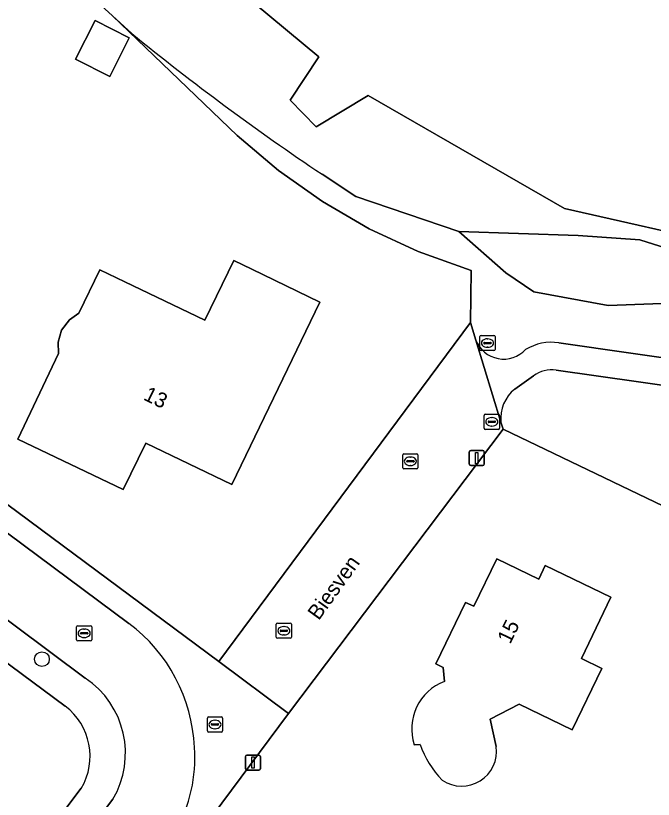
# Model space of a CAD drawing. Extents: x 163426 to 164192, y 380329 to 381641.
# Drawn here: x 163805.5 to 163847.7, y 381546.5 to 381598.4 of the extents above; entities that cross this region are included whole.
import ezdxf

# ---------------------------------------------------------------- set-up
doc = ezdxf.new("R2010")
doc.units = 0
for name, color, linetype in [('IMGEO_Boom', 7, 'Continuous'), ('IMGEO_Brandkraan', 7, 'Continuous'), ('IMGEO_Erf', 7, 'Continuous'), ('IMGEO_Groenvoorziening', 7, 'Continuous'), ('IMGEO_Kolk', 7, 'Continuous'), ('IMGEO_Lichtmast', 7, 'Continuous'), ('IMGEO_Meer_plas_ven_vijver', 7, 'Continuous'), ('IMGEO_Openbare_ruimte_label', 7, 'Continuous'), ('IMGEO_Pand', 7, 'Continuous'), ('IMGEO_Pand_nummerreeks', 7, 'Continuous'), ('IMGEO_Rijbaan_lokaal_open', 7, 'Continuous'), ('IMGEO_Rioolput', 7, 'Continuous'), ('IMGEO_Voetpad_halfverhard', 7, 'Continuous'), ('IMGEO_Voetpad_open', 7, 'Continuous')]:
    doc.layers.add(name, color=color, linetype=linetype)

msp = doc.modelspace()

# ---------------------------------------------------------------- linework, layer by layer
at = {"layer": 'IMGEO_Boom'}
msp.add_circle((163807.237, 381555.818), 0.489, dxfattribs=at)
at = {"layer": 'IMGEO_Brandkraan'}
for p, q in [((163836.491, 381571.103), (163836.491, 381571.955)), ((163836.566, 381572.029), (163837.418, 381572.029)), ((163837.492, 381571.955), (163837.492, 381571.103)), ((163836.75, 381571.523), (163836.75, 381571.535)), ((163837.188, 381571.486), (163836.79, 381571.486)), ((163836.793, 381571.572), (163837.191, 381571.572)), ((163836.979, 381571.809), (163837.004, 381571.809)), ((163837.234, 381571.535), (163837.234, 381571.523)), ((163837.418, 381571.029), (163836.566, 381571.029)), ((163837.002, 381571.249), (163836.977, 381571.249))]:
    msp.add_line(p, q, dxfattribs=at)
for points in [[(163836.491, 381571.103), (163836.491, 381571.955)], [(163836.566, 381572.029), (163837.418, 381572.029)], [(163837.492, 381571.955), (163837.492, 381571.103)], [(163837.418, 381571.029), (163836.566, 381571.029)]]:
    msp.add_lwpolyline(points, dxfattribs=at)
for centre, radius, start, end in [((163836.568, 381571.953), 0.0765, 91.552, 178.448), ((163836.568, 381571.953), 0.0765, 91.552, 178.448), ((163837.416, 381571.953), 0.0765, 1.552, 88.448), ((163837.416, 381571.953), 0.0765, 1.552, 88.448), ((163836.79, 381571.532), 0.0403, 85.8775, 175.7526), ((163836.787, 381571.522), 0.0366, 178.938, 274.7102), ((163837.191, 381571.529), 0.043, 264.8664, 352.4533), ((163837.195, 381571.534), 0.0386, 1.7309, 96.639), ((163836.568, 381571.105), 0.0765, 181.552, 268.448), ((163836.568, 381571.105), 0.0765, 181.552, 268.448), ((163837.416, 381571.105), 0.0765, 271.552, 358.448), ((163837.416, 381571.105), 0.0765, 271.552, 358.448)]:
    msp.add_arc(centre, radius, start, end, dxfattribs=at)
for centre, major_axis, ratio, start_param, end_param in [((163836.978, 381571.529), (-0.387, 0.002), 0.722429, 4.712389, 7.853982), ((163837.003, 381571.529), (-0.39, 0.002), 0.717154, 1.570796, 4.712389)]:
    msp.add_ellipse(centre, major_axis=major_axis, ratio=ratio, start_param=start_param, end_param=end_param, dxfattribs=at)
at = {"layer": 'IMGEO_Erf'}
for points in [[(163811.907, 381598.395), (163795.624, 381613.213), (163793.173, 381615.076), (163790.406, 381616.256), (163787.577, 381617.171), (163784.618, 381617.698), (163781.632, 381617.662), (163778.304, 381616.944), (163774.865, 381615.744), (163769.493, 381613.083), (163751.251, 381605.664), (163750.553, 381605.504), (163744.717, 381605.577), (163740.364, 381606.035), (163736.796, 381606.035), (163731.074, 381605.425), (163728.16, 381604.863)], [(163785.001, 381580.865), (163818.927, 381555.666), (163835.589, 381578.099), (163835.615, 381581.537), (163832.127, 381582.792), (163828.886, 381584.304), (163825.794, 381586.099), (163822.874, 381588.163), (163820.151, 381590.48), (163811.907, 381598.395)], [(163808.771, 381552.707), (163780.177, 381573.934)], [(163894.099, 381547.191), (163882.927, 381555.471), (163882.287, 381558.212), (163871.255, 381566.226), (163865.101, 381557.897), (163859.507, 381560.582), (163837.732, 381571.03), (163823.553, 381552.23), (163799.491, 381519.88)], [(163759.236, 381567.28), (163754.876, 381546.411), (163794.675, 381527.159), (163809.84, 381547.27)], [(163833.857, 381554.344), (163833.775, 381555.275), (163833.292, 381555.509), (163835.248, 381559.574), (163835.796, 381559.316), (163837.316, 381562.458), (163840.09, 381561.116), (163840.529, 381562.015), (163844.872, 381559.915), (163842.911, 381555.86), (163844.263, 381555.207), (163842.302, 381551.152), (163838.789, 381552.851), (163836.877, 381551.851), (163837.287, 381550.033)], [(163832.245, 381550.18), (163831.864, 381550.15)]]:
    msp.add_lwpolyline(points, dxfattribs=at)
for points in [[(163809.458, 381595.521), (163810.749, 381598.078), (163813.014, 381596.934), (163811.723, 381594.377)], [(163819.928, 381582.197), (163821.115, 381581.624), (163825.618, 381579.451), (163819.786, 381567.369), (163814.101, 381570.114), (163812.608, 381567.04), (163805.642, 381570.368), (163808.333, 381576.05), (163808.312, 381576.809), (163808.539, 381577.603), (163809.05, 381578.286), (163809.686, 381578.723), (163811.072, 381581.591), (163812.729, 381580.791), (163818.004, 381578.244)]]:
    msp.add_lwpolyline(points, close=True, dxfattribs=at)
for centre, radius, start, end in [((163835.045, 381551.209), 3.353, 110.7557, 198.4099), ((163806.259, 381549.389), 4.162, 329.3841, 52.8627), ((163838.427, 381552.354), 6.553, 199.3746, 223.9748), ((163834.999, 381549.721), 2.309, 236.1105, 7.7619)]:
    msp.add_arc(centre, radius, start, end, dxfattribs=at)
at = {"layer": 'IMGEO_Groenvoorziening'}
for points in [[(163795.6, 381620.579), (163785.558, 381623.276), (163773.638, 381621.597), (163749.856, 381611.218), (163769.493, 381613.083), (163774.865, 381615.744), (163778.304, 381616.944), (163781.632, 381617.662), (163784.618, 381617.698), (163787.577, 381617.171), (163790.406, 381616.256), (163793.173, 381615.076), (163795.624, 381613.213), (163811.907, 381598.395), (163813.183, 381597.233)], [(163825.769, 381587.908), (163827.999, 381586.444), (163834.802, 381584.126), (163842.696, 381583.868), (163846.782, 381583.576), (163850.624, 381582.36), (163860.546, 381582.117), (163870.176, 381588.148), (163873.58, 381595.638), (163872.218, 381601.863), (163870.721, 381606.631), (163869.52, 381606.753), (163870.141, 381596.28), (163869.197, 381591.91), (163863.352, 381586.225), (163852.704, 381583.178), (163841.804, 381585.655), (163828.821, 381593.115), (163825.372, 381591.051), (163823.645, 381592.807), (163825.553, 381595.689), (163795.6, 381620.579)], [(163874.152, 381607.867), (163874.829, 381596.715), (163872.529, 381589.618), (163867.116, 381584.104), (163860.677, 381581.192), (163850.598, 381579.439), (163844.694, 381579.236), (163839.763, 381580.135), (163837.927, 381581.383), (163834.802, 381584.126), (163827.999, 381586.444), (163825.769, 381587.908)], [(163813.183, 381597.233), (163811.907, 381598.395), (163820.151, 381590.48), (163822.874, 381588.163), (163825.794, 381586.099), (163828.886, 381584.304), (163832.127, 381582.792), (163835.615, 381581.537), (163835.589, 381578.099), (163835.941, 381576.936)], [(163841.426, 381576.76), (163865.07, 381573.367)], [(163839.749, 381574.563), (163838.505, 381573.697)], [(163855.098, 381572.973), (163841.25, 381574.956)], [(163837.591, 381571.495), (163837.732, 381571.03), (163859.507, 381560.582), (163865.101, 381557.897), (163871.255, 381566.226), (163871.534, 381566.748), (163865.298, 381571.32), (163864.964, 381571.478), (163864.559, 381571.576), (163860.596, 381572.165)]]:
    msp.add_lwpolyline(points, dxfattribs=at)
msp.add_lwpolyline([(163871.078, 381610.007), (163870.721, 381606.631), (163872.218, 381601.863), (163873.58, 381595.638), (163870.176, 381588.148), (163860.546, 381582.117), (163850.624, 381582.36), (163846.782, 381583.576), (163842.696, 381583.868), (163834.802, 381584.126), (163837.927, 381581.383), (163839.763, 381580.135), (163844.694, 381579.236), (163850.598, 381579.439), (163860.677, 381581.192), (163867.116, 381584.104), (163872.529, 381589.618), (163874.829, 381596.715), (163874.152, 381607.867)], close=True, dxfattribs=at)
for centre, radius, start, end in [((163915.616, 381722.331), 161.685, 230.68866, 236.24165), ((163915.616, 381722.331), 161.685, 230.68866, 236.24165), ((163837.771, 381577.64), 1.961, 201.0453, 317.6816), ((163840.964, 381573.328), 3.463, 82.3392, 120.2307), ((163840.963, 381572.988), 1.989, 81.7155, 127.6288), ((163840.098, 381571.745), 2.519, 129.2131, 185.7024)]:
    msp.add_arc(centre, radius, start, end, dxfattribs=at)
at = {"layer": 'IMGEO_Kolk'}
for p, q in [((163831.177, 381569.416), (163832.029, 381569.416)), ((163831.102, 381568.49), (163831.102, 381569.342)), ((163831.361, 381568.91), (163831.361, 381568.922)), ((163831.799, 381568.873), (163831.401, 381568.873)), ((163831.404, 381568.959), (163831.802, 381568.959)), ((163831.59, 381569.196), (163831.615, 381569.196)), ((163831.845, 381568.922), (163831.845, 381568.91)), ((163832.103, 381569.342), (163832.103, 381568.49)), ((163832.029, 381568.416), (163831.177, 381568.416)), ((163831.613, 381568.636), (163831.588, 381568.636)), ((163809.53, 381557.104), (163809.53, 381557.956)), ((163809.605, 381558.03), (163810.457, 381558.03)), ((163810.531, 381557.956), (163810.531, 381557.104)), ((163822.737, 381557.272), (163822.737, 381558.124)), ((163822.812, 381558.198), (163823.664, 381558.198)), ((163823.225, 381557.978), (163823.25, 381557.978)), ((163823.738, 381558.124), (163823.738, 381557.272)), ((163809.789, 381557.524), (163809.789, 381557.536)), ((163810.227, 381557.487), (163809.829, 381557.487)), ((163809.832, 381557.573), (163810.23, 381557.573)), ((163810.018, 381557.81), (163810.043, 381557.81)), ((163810.273, 381557.536), (163810.273, 381557.524)), ((163822.996, 381557.692), (163822.996, 381557.704)), ((163823.434, 381557.655), (163823.036, 381557.655)), ((163823.039, 381557.741), (163823.437, 381557.741)), ((163823.48, 381557.704), (163823.48, 381557.692)), ((163810.457, 381557.03), (163809.605, 381557.03)), ((163810.041, 381557.25), (163810.016, 381557.25)), ((163823.664, 381557.198), (163822.812, 381557.198)), ((163823.248, 381557.418), (163823.223, 381557.418))]:
    msp.add_line(p, q, dxfattribs=at)
for points in [[(163831.177, 381569.416), (163832.029, 381569.416)], [(163831.102, 381568.49), (163831.102, 381569.342)], [(163832.103, 381569.342), (163832.103, 381568.49)], [(163832.029, 381568.416), (163831.177, 381568.416)], [(163809.53, 381557.104), (163809.53, 381557.956)], [(163809.605, 381558.03), (163810.457, 381558.03)], [(163810.531, 381557.956), (163810.531, 381557.104)], [(163822.737, 381557.272), (163822.737, 381558.124)], [(163822.812, 381558.198), (163823.664, 381558.198)], [(163823.738, 381558.124), (163823.738, 381557.272)], [(163810.457, 381557.03), (163809.605, 381557.03)], [(163823.664, 381557.198), (163822.812, 381557.198)]]:
    msp.add_lwpolyline(points, dxfattribs=at)
for centre, radius, start, end in [((163831.179, 381569.34), 0.0765, 91.552, 178.448), ((163831.179, 381569.34), 0.0765, 91.552, 178.448), ((163832.027, 381569.34), 0.0765, 1.552, 88.448), ((163832.027, 381569.34), 0.0765, 1.552, 88.448), ((163831.401, 381568.919), 0.0403, 85.8775, 175.7526), ((163831.398, 381568.909), 0.0366, 178.938, 274.7102), ((163831.802, 381568.916), 0.043, 264.8664, 352.4533), ((163831.806, 381568.921), 0.0386, 1.7309, 96.639), ((163831.179, 381568.492), 0.0765, 181.552, 268.448), ((163831.179, 381568.492), 0.0765, 181.552, 268.448), ((163832.027, 381568.492), 0.0765, 271.552, 358.448), ((163832.027, 381568.492), 0.0765, 271.552, 358.448), ((163809.607, 381557.954), 0.0765, 91.552, 178.448), ((163809.607, 381557.954), 0.0765, 91.552, 178.448), ((163810.455, 381557.954), 0.0765, 1.552, 88.448), ((163810.455, 381557.954), 0.0765, 1.552, 88.448), ((163822.814, 381558.122), 0.0765, 91.552, 178.448), ((163822.814, 381558.122), 0.0765, 91.552, 178.448), ((163823.662, 381558.122), 0.0765, 1.552, 88.448), ((163823.662, 381558.122), 0.0765, 1.552, 88.448), ((163809.829, 381557.533), 0.0403, 85.8775, 175.7526), ((163809.826, 381557.523), 0.0366, 178.938, 274.7102), ((163810.23, 381557.53), 0.043, 264.8664, 352.4533), ((163810.234, 381557.535), 0.0386, 1.7309, 96.639), ((163823.036, 381557.701), 0.0403, 85.8775, 175.7526), ((163823.033, 381557.691), 0.0366, 178.938, 274.7102), ((163823.437, 381557.698), 0.043, 264.8664, 352.4533), ((163823.441, 381557.703), 0.0386, 1.7309, 96.639), ((163809.607, 381557.106), 0.0765, 181.552, 268.448), ((163809.607, 381557.106), 0.0765, 181.552, 268.448), ((163810.455, 381557.106), 0.0765, 271.552, 358.448), ((163810.455, 381557.106), 0.0765, 271.552, 358.448), ((163822.814, 381557.274), 0.0765, 181.552, 268.448), ((163822.814, 381557.274), 0.0765, 181.552, 268.448), ((163823.662, 381557.274), 0.0765, 271.552, 358.448), ((163823.662, 381557.274), 0.0765, 271.552, 358.448)]:
    msp.add_arc(centre, radius, start, end, dxfattribs=at)
for centre, major_axis, ratio, start_param, end_param in [((163831.589, 381568.916), (-0.387, 0.002), 0.722429, 4.712389, 7.853982), ((163831.614, 381568.916), (-0.39, 0.002), 0.717154, 1.570796, 4.712389), ((163823.224, 381557.698), (-0.387, 0.002), 0.722429, 4.712389, 7.853982), ((163823.249, 381557.698), (-0.39, 0.002), 0.717154, 1.570796, 4.712389), ((163810.017, 381557.53), (-0.387, 0.002), 0.722429, 4.712389, 7.853982), ((163810.042, 381557.53), (-0.39, 0.002), 0.717154, 1.570796, 4.712389)]:
    msp.add_ellipse(centre, major_axis=major_axis, ratio=ratio, start_param=start_param, end_param=end_param, dxfattribs=at)
at = {"layer": 'IMGEO_Lichtmast'}
for p, q in [((163835.499, 381568.73), (163835.499, 381569.53)), ((163835.499, 381569.53), (163835.499, 381568.73)), ((163835.599, 381569.63), (163836.389, 381569.63)), ((163836.389, 381569.63), (163835.599, 381569.63)), ((163836.489, 381569.53), (163836.489, 381568.73)), ((163836.489, 381568.73), (163836.489, 381569.53)), ((163836.389, 381568.63), (163835.599, 381568.63)), ((163835.599, 381568.63), (163836.389, 381568.63)), ((163820.697, 381548.571), (163820.697, 381549.371)), ((163820.697, 381549.371), (163820.697, 381548.571)), ((163820.797, 381549.471), (163821.587, 381549.471)), ((163821.587, 381549.471), (163820.797, 381549.471)), ((163821.687, 381549.371), (163821.687, 381548.571)), ((163821.687, 381548.571), (163821.687, 381549.371)), ((163821.587, 381548.471), (163820.797, 381548.471)), ((163820.797, 381548.471), (163821.587, 381548.471))]:
    msp.add_line(p, q, dxfattribs=at)
for points in [[(163835.919, 381569.505), (163836.069, 381569.505), (163836.069, 381568.755), (163835.919, 381568.755), (163835.919, 381569.505)], [(163821.117, 381549.346), (163821.267, 381549.346), (163821.267, 381548.596), (163821.117, 381548.596), (163821.117, 381549.346)]]:
    msp.add_lwpolyline(points, dxfattribs=at)
for centre, start, end in [((163835.599, 381569.53), 90, 180), ((163835.599, 381569.53), 90, 180), ((163836.389, 381569.53), 0, 90), ((163836.389, 381569.53), 360, 90), ((163835.599, 381568.73), 180, 270), ((163835.599, 381568.73), 180, 270), ((163836.389, 381568.73), 270, 0), ((163836.389, 381568.73), 270, 0), ((163820.797, 381549.371), 90, 180), ((163820.797, 381549.371), 90, 180), ((163821.587, 381549.371), 0, 90), ((163821.587, 381549.371), 360, 90), ((163820.797, 381548.571), 180, 270), ((163820.797, 381548.571), 180, 270), ((163821.587, 381548.571), 270, 0), ((163821.587, 381548.571), 270, 0)]:
    msp.add_arc(centre, 0.1, start, end, dxfattribs=at)
at = {"layer": 'IMGEO_Meer_plas_ven_vijver'}
msp.add_lwpolyline([(163795.6, 381620.579), (163825.553, 381595.689), (163823.645, 381592.807), (163825.372, 381591.051), (163828.821, 381593.115), (163841.804, 381585.655), (163852.704, 381583.178)], dxfattribs=at)
at = {"layer": 'IMGEO_Pand'}
for points in [[(163809.458, 381595.521), (163811.723, 381594.377), (163813.014, 381596.934), (163810.749, 381598.078)], [(163825.618, 381579.451), (163821.115, 381581.624), (163819.928, 381582.197), (163818.004, 381578.244), (163812.729, 381580.791), (163811.072, 381581.591), (163809.686, 381578.723), (163809.05, 381578.286), (163808.539, 381577.603), (163808.312, 381576.809), (163808.333, 381576.05), (163805.642, 381570.368), (163812.608, 381567.04), (163814.101, 381570.114), (163819.786, 381567.369)]]:
    msp.add_lwpolyline(points, close=True, dxfattribs=at)
for points in [[(163837.287, 381550.033), (163836.877, 381551.851), (163838.789, 381552.851), (163842.302, 381551.152), (163844.263, 381555.207), (163842.911, 381555.86), (163844.872, 381559.915), (163840.529, 381562.015), (163840.09, 381561.116), (163837.316, 381562.458), (163835.796, 381559.316), (163835.248, 381559.574), (163833.292, 381555.509), (163833.775, 381555.275), (163833.857, 381554.344)], [(163831.864, 381550.15), (163832.245, 381550.18)]]:
    msp.add_lwpolyline(points, dxfattribs=at)
for centre, radius, start, end in [((163835.045, 381551.209), 3.353, 110.7557, 198.4099), ((163838.427, 381552.354), 6.553, 199.3746, 223.9748), ((163834.999, 381549.721), 2.309, 236.1105, 7.7619)]:
    msp.add_arc(centre, radius, start, end, dxfattribs=at)
at = {"layer": 'IMGEO_Rijbaan_lokaal_open'}
for points in [[(163812.983, 381558.174), (163783.978, 381579.768)], [(163782.287, 381575.333), (163810.107, 381554.57)], [(163811.927, 381546.542), (163795.129, 381524.205)]]:
    msp.add_lwpolyline(points, dxfattribs=at)
for centre, radius, start, end in [((163806.571, 381549.533), 10.761, 2.3936, 53.4235), ((163806.767, 381549.593), 5.994, 329.4061, 56.1407), ((163807.856, 381549.236), 9.496, 329.7101, 4.5034)]:
    msp.add_arc(centre, radius, start, end, dxfattribs=at)
at = {"layer": 'IMGEO_Rioolput'}
for p, q in [((163836.205, 381576.312), (163836.205, 381577.164)), ((163836.28, 381577.238), (163837.132, 381577.238)), ((163837.206, 381577.164), (163837.206, 381576.312)), ((163836.464, 381576.732), (163836.464, 381576.744)), ((163836.902, 381576.695), (163836.504, 381576.695)), ((163836.507, 381576.781), (163836.905, 381576.781)), ((163836.693, 381577.018), (163836.718, 381577.018)), ((163836.948, 381576.744), (163836.948, 381576.732)), ((163837.132, 381576.238), (163836.28, 381576.238)), ((163836.716, 381576.458), (163836.691, 381576.458)), ((163818.179, 381551.07), (163818.179, 381551.922)), ((163818.254, 381551.996), (163819.106, 381551.996)), ((163818.667, 381551.776), (163818.692, 381551.776)), ((163819.18, 381551.922), (163819.18, 381551.07)), ((163818.438, 381551.49), (163818.438, 381551.502)), ((163818.876, 381551.453), (163818.478, 381551.453)), ((163818.481, 381551.539), (163818.879, 381551.539)), ((163818.69, 381551.216), (163818.665, 381551.216)), ((163818.922, 381551.502), (163818.922, 381551.49)), ((163819.106, 381550.996), (163818.254, 381550.996))]:
    msp.add_line(p, q, dxfattribs=at)
for points in [[(163836.205, 381576.312), (163836.205, 381577.164)], [(163836.28, 381577.238), (163837.132, 381577.238)], [(163837.206, 381577.164), (163837.206, 381576.312)], [(163837.132, 381576.238), (163836.28, 381576.238)], [(163818.179, 381551.07), (163818.179, 381551.922)], [(163818.254, 381551.996), (163819.106, 381551.996)], [(163819.18, 381551.922), (163819.18, 381551.07)], [(163819.106, 381550.996), (163818.254, 381550.996)]]:
    msp.add_lwpolyline(points, dxfattribs=at)
for centre, radius, start, end in [((163836.282, 381577.162), 0.0765, 91.552, 178.448), ((163836.282, 381577.162), 0.0765, 91.552, 178.448), ((163837.13, 381577.162), 0.0765, 1.552, 88.448), ((163837.13, 381577.162), 0.0765, 1.552, 88.448), ((163836.504, 381576.741), 0.0403, 85.8775, 175.7526), ((163836.501, 381576.731), 0.0366, 178.938, 274.7102), ((163836.905, 381576.738), 0.043, 264.8664, 352.4533), ((163836.909, 381576.743), 0.0386, 1.7309, 96.639), ((163836.282, 381576.314), 0.0765, 181.552, 268.448), ((163836.282, 381576.314), 0.0765, 181.552, 268.448), ((163837.13, 381576.314), 0.0765, 271.552, 358.448), ((163837.13, 381576.314), 0.0765, 271.552, 358.448), ((163818.256, 381551.92), 0.0765, 91.552, 178.448), ((163818.256, 381551.92), 0.0765, 91.552, 178.448), ((163819.104, 381551.92), 0.0765, 1.552, 88.448), ((163819.104, 381551.92), 0.0765, 1.552, 88.448), ((163818.478, 381551.499), 0.0403, 85.8775, 175.7526), ((163818.475, 381551.489), 0.0366, 178.938, 274.7102), ((163818.879, 381551.496), 0.043, 264.8664, 352.4533), ((163818.883, 381551.501), 0.0386, 1.7309, 96.639), ((163818.256, 381551.072), 0.0765, 181.552, 268.448), ((163818.256, 381551.072), 0.0765, 181.552, 268.448), ((163819.104, 381551.072), 0.0765, 271.552, 358.448), ((163819.104, 381551.072), 0.0765, 271.552, 358.448)]:
    msp.add_arc(centre, radius, start, end, dxfattribs=at)
for centre, major_axis, ratio, start_param, end_param in [((163836.692, 381576.738), (-0.387, 0.002), 0.722429, 4.712389, 7.853982), ((163836.717, 381576.738), (-0.39, 0.002), 0.717154, 1.570796, 4.712389), ((163818.666, 381551.496), (-0.387, 0.002), 0.722429, 4.712389, 7.853982), ((163818.691, 381551.496), (-0.39, 0.002), 0.717154, 1.570796, 4.712389)]:
    msp.add_ellipse(centre, major_axis=major_axis, ratio=ratio, start_param=start_param, end_param=end_param, dxfattribs=at)
at = {"layer": 'IMGEO_Voetpad_halfverhard'}
for points in [[(163835.941, 381576.936), (163837.591, 381571.495)], [(163865.07, 381573.367), (163841.426, 381576.76)], [(163838.505, 381573.697), (163839.749, 381574.563)], [(163841.25, 381574.956), (163855.098, 381572.973)]]:
    msp.add_lwpolyline(points, dxfattribs=at)
for centre, radius, start, end in [((163837.771, 381577.64), 1.961, 201.0453, 317.6816), ((163840.964, 381573.328), 3.463, 82.3392, 120.2307), ((163840.963, 381572.988), 1.989, 81.7155, 127.6288), ((163840.098, 381571.745), 2.519, 129.2131, 185.7024)]:
    msp.add_arc(centre, radius, start, end, dxfattribs=at)
at = {"layer": 'IMGEO_Voetpad_open'}
for points in [[(163799.491, 381519.88), (163823.553, 381552.23), (163818.927, 381555.666), (163785.001, 381580.865)], [(163783.978, 381579.768), (163812.983, 381558.174)], [(163810.107, 381554.57), (163782.287, 381575.333)], [(163780.177, 381573.934), (163808.771, 381552.707)], [(163809.84, 381547.27), (163794.675, 381527.159), (163794.5, 381526.927), (163793.382, 381525.437)], [(163795.129, 381524.205), (163811.927, 381546.542)]]:
    msp.add_lwpolyline(points, dxfattribs=at)
msp.add_lwpolyline([(163837.732, 381571.03), (163837.591, 381571.495), (163835.941, 381576.936), (163835.589, 381578.099), (163818.927, 381555.666), (163823.553, 381552.23)], close=True, dxfattribs=at)
for centre, radius, start, end in [((163806.571, 381549.533), 10.761, 2.3936, 53.4235), ((163806.767, 381549.593), 5.994, 329.4061, 56.1407), ((163806.259, 381549.389), 4.162, 329.3841, 52.8627), ((163807.856, 381549.236), 9.496, 329.7101, 4.5034)]:
    msp.add_arc(centre, radius, start, end, dxfattribs=at)

# ---------------------------------------------------------------- texts
at = {"layer": 'IMGEO_Openbare_ruimte_label'}
msp.add_text('Biesven', height=1, rotation=54.3558, dxfattribs=at).set_placement((163825.546, 381558.339))
at = {"layer": 'IMGEO_Pand_nummerreeks'}
for s, rotation, p in [('13', 334.2284, (163813.885, 381573.016)), ('15', 64.1838, (163838.205, 381556.764))]:
    msp.add_text(s, height=1, rotation=rotation, dxfattribs=at).set_placement(p)

doc.saveas('drawing.dxf')
